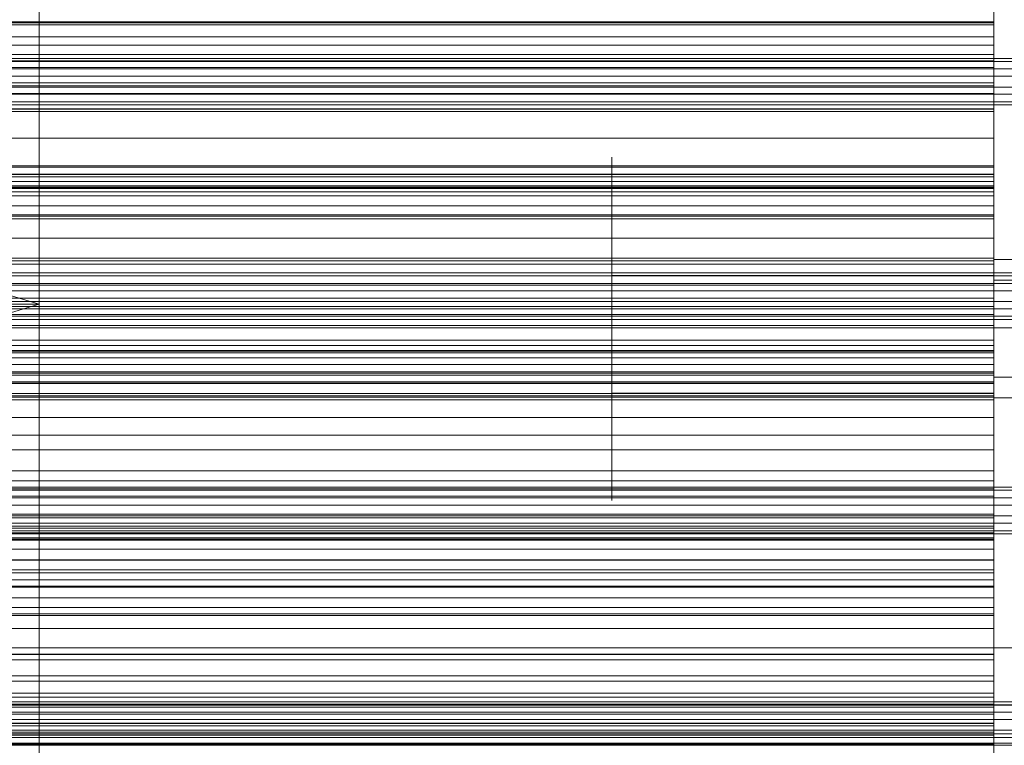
# Model space of a CAD drawing. Header units: millimetres. Extents: x -4738 to 65662, y -68080 to 6847.
# Tile 308 of 656: x 648 to 751, y -34246 to -34170. Entities that reach past the tile are written whole.
import ezdxf

# ---------------------------------------------------------------- set-up
doc = ezdxf.new("R2010")
doc.units = ezdxf.units.MM
for name, color, linetype, lineweight in [('COTAS_O', 1, 'Continuous', 0), ('frontal_briquetadora', 7, 'Continuous', 0), ('frontal_C03', 7, 'Continuous', 0), ('frontal_mezcladora', 7, 'Continuous', 0), ('frontal_secador', 7, 'Continuous', 0)]:
    doc.layers.add(name, color=color, linetype=linetype, lineweight=lineweight)
doc.dimstyles.new('R19_100', dxfattribs={"dimtxt": 250, "dimasz": 150, "dimexe": 150, "dimexo": 80, "dimgap": 100, "dimtad": 1, "dimtih": 1, "dimtoh": 1, "dimdsep": 46, "dimcen": 0.09, "dimadec": 0, "dimazin": 0, "dimtfac": 1, "dimtdec": 4, "dimtofl": 0, "dimtmove": 0, "dimatfit": 3, "dimfxl": 1, "dimtolj": 1, "dimtzin": 0, "dimarcsym": 0})

# ---------------------------------------------------------------- blocks, each defined once
blk = doc.blocks.new('DIM_R31_48')
at = {"layer": 'COTAS_O'}
for p, q in [((-1725, -33700), (-1575, -33655)), ((1725, -33700), (1575, -33655)), ((-1725, -34400), (-1725, -33700)), ((-1725, -33700), (1725, -33700)), ((-1725, -33700), (-1575, -33745)), ((1725, -33700), (1575, -33745)), ((1725, -34400), (1725, -33700))]:
    blk.add_line(p, q, dxfattribs=at)
blk.add_text('3450 O', height=250, dxfattribs=at).set_placement((0, -33600))
blk = doc.blocks.new('DIM_R31_52')
at = {"layer": 'COTAS_O'}
for p, q in [((-650, -34200), (-500, -34155)), ((650, -34200), (500, -34155)), ((-650, -34900), (-650, -34200)), ((-650, -34200), (650, -34200)), ((-650, -34200), (-500, -34245)), ((650, -34200), (500, -34245)), ((650, -34900), (650, -34200))]:
    blk.add_line(p, q, dxfattribs=at)
blk.add_text('1300 O', height=250, dxfattribs=at).set_placement((0, -34100))

msp = doc.modelspace()

# ---------------------------------------------------------------- linework, layer by layer
at = {"layer": 'frontal_briquetadora'}
for p, q in [((750, -34163.517), (750, -34170.544)), ((750, -34163.642), (750, -34170.988)), ((750, -34175.223), (750, -34164.444)), ((750, -34166.627), (750, -34170.875)), ((750, -34166.775), (750, -34177.964)), ((750, -34177.146), (750, -34168.422)), ((750, -34172.006), (750, -34169.27)), ((750, -34174.317), (750, -34169.642)), ((750, -34179.561), (750, -34169.995)), ((550, -34170.441), (750, -34170.441)), ((550, -34170.544), (750, -34170.544)), ((550, -34170.764), (750, -34170.764)), ((750, -34170.441), (750, -34172.896)), ((750, -34170.764), (750, -34170.441)), ((750, -34170.544), (750, -34179.847)), ((750, -34173.853), (750, -34170.764)), ((750, -34170.988), (750, -34174.798)), ((750, -34172.006), (550, -34172.006)), ((750, -34174.538), (750, -34172.006)), ((550, -34172.896), (750, -34172.896)), ((750, -34172.896), (750, -34178.035)), ((550, -34173.853), (750, -34173.853)), ((750, -34174.538), (550, -34174.538)), ((750, -34179.589), (750, -34173.853)), ((750, -34174.798), (750, -34174.317)), ((750, -34176.835), (750, -34174.538)), ((550, -34175.223), (750, -34175.223)), ((750, -34178.573), (750, -34174.763)), ((750, -34174.763), (750, -34175.243)), ((750, -34187.602), (750, -34175.223)), ((750, -34175.243), (750, -34179.919)), ((750, -34176.835), (550, -34176.835)), ((550, -34177.146), (750, -34177.146)), ((750, -34186.389), (750, -34176.835)), ((750, -34178.883), (750, -34177)), ((750, -34178.061), (750, -34177.118)), ((750, -34177.118), (750, -34179.937)), ((750, -34187.891), (750, -34177.146)), ((750, -34179.373), (750, -34177.5)), ((750, -34178.555), (750, -34177.617)), ((750, -34177.617), (750, -34180.422)), ((550, -34177.964), (750, -34177.964)), ((550, -34178.035), (750, -34178.035)), ((750, -34177.964), (750, -34190.647)), ((750, -34178.035), (750, -34185.66)), ((750, -34182.729), (750, -34178.061)), ((750, -34183.199), (750, -34178.555)), ((750, -34185.919), (750, -34178.573)), ((750, -34179.561), (550, -34179.561)), ((550, -34179.589), (750, -34179.589)), ((750, -34184.46), (750, -34178.883)), ((750, -34184.922), (750, -34179.373)), ((750, -34182.626), (750, -34179.561)), ((750, -34187.752), (750, -34179.589)), ((550, -34179.847), (750, -34179.847)), ((750, -34179.847), (750, -34191.067)), ((750, -34179.919), (750, -34187.864)), ((750, -34179.937), (750, -34186.409)), ((750, -34180.422), (750, -34186.861)), ((750, -34185.3), (750, -34181.052)), ((750, -34182.626), (550, -34182.626)), ((750, -34185.525), (750, -34182.626)), ((750, -34190.943), (750, -34182.729)), ((750, -34191.371), (750, -34183.199)), ((710, -34186.688), (710, -34184.61)), ((710, -34184.61), (710, -34184.872)), ((750, -34186.282), (750, -34184.117)), ((750, -34184.117), (750, -34184.39)), ((750, -34184.39), (750, -34187.047)), ((750, -34193.516), (750, -34184.46)), ((750, -34186.688), (750, -34184.61)), ((750, -34184.61), (750, -34184.872)), ((750, -34185.525), (550, -34185.525)), ((550, -34185.66), (750, -34185.66)), ((710, -34184.872), (710, -34187.422)), ((750, -34184.872), (750, -34187.422)), ((750, -34193.932), (750, -34184.922)), ((750, -34192.955), (750, -34185.3)), ((750, -34188.246), (750, -34185.525)), ((750, -34185.66), (750, -34195.479)), ((750, -34186.389), (550, -34186.389)), ((750, -34186.417), (550, -34186.417)), ((750, -34186.682), (550, -34186.682)), ((710, -34190.695), (710, -34186.688)), ((750, -34195.346), (750, -34185.919)), ((750, -34190.456), (750, -34186.282)), ((750, -34186.417), (750, -34186.389)), ((750, -34186.409), (750, -34196.286)), ((750, -34186.682), (750, -34186.417)), ((750, -34187.157), (750, -34186.682)), ((750, -34190.695), (750, -34186.688)), ((750, -34186.861), (750, -34196.687)), ((750, -34187.157), (550, -34187.157)), ((550, -34187.602), (750, -34187.602)), ((550, -34187.752), (750, -34187.752)), ((750, -34187.826), (550, -34187.826)), ((550, -34187.891), (750, -34187.891)), ((710, -34187.422), (710, -34191.756)), ((750, -34187.047), (750, -34191.561)), ((750, -34190.896), (750, -34187.086)), ((750, -34187.086), (750, -34187.567)), ((750, -34187.826), (750, -34187.157)), ((750, -34187.422), (750, -34191.756)), ((750, -34187.567), (750, -34192.242)), ((750, -34201.105), (750, -34187.602)), ((750, -34198.027), (750, -34187.752)), ((750, -34188.675), (750, -34187.826)), ((750, -34187.864), (750, -34197.505)), ((750, -34200.244), (750, -34187.891)), ((750, -34188.246), (550, -34188.246)), ((750, -34188.675), (550, -34188.675)), ((750, -34190.778), (750, -34188.246)), ((750, -34189.695), (750, -34188.675)), ((750, -34189.695), (550, -34189.695)), ((750, -34199.367), (750, -34189.695)), ((550, -34190.647), (750, -34190.647)), ((750, -34190.778), (550, -34190.778)), ((710, -34195.837), (710, -34190.695)), ((710, -34193.118), (710, -34190.801)), ((750, -34192.727), (750, -34190.313)), ((750, -34195.812), (750, -34190.456)), ((750, -34190.647), (750, -34204.338)), ((750, -34195.837), (750, -34190.695)), ((750, -34193.102), (750, -34190.778)), ((750, -34193.118), (750, -34190.801)), ((750, -34198.242), (750, -34190.896)), ((750, -34202.387), (750, -34190.943)), ((550, -34191.067), (750, -34191.067)), ((710, -34191.756), (710, -34197.015)), ((750, -34191.067), (750, -34203.774)), ((750, -34202.757), (750, -34191.371)), ((750, -34191.561), (750, -34197.039)), ((750, -34191.756), (750, -34197.015)), ((750, -34193.102), (550, -34193.102)), ((750, -34192.242), (750, -34200.188)), ((750, -34197.076), (750, -34192.727)), ((750, -34202.5), (750, -34192.955)), ((750, -34195.188), (750, -34193.102)), ((710, -34197.293), (710, -34193.118)), ((750, -34197.293), (750, -34193.118)), ((750, -34205.704), (750, -34193.516)), ((750, -34206.057), (750, -34193.932)), ((520, -34195.812), (750, -34195.812)), ((750, -34195.188), (550, -34195.188)), ((550, -34195.479), (750, -34195.479)), ((750, -34195.837), (710, -34195.837)), ((710, -34201.096), (710, -34195.837)), ((750, -34204.848), (750, -34195.188)), ((764, -34195.346), (750, -34195.346)), ((750, -34204.987), (750, -34195.346)), ((750, -34195.479), (750, -34207.113)), ((750, -34201.29), (750, -34195.812)), ((750, -34201.096), (750, -34195.837)), ((520, -34197.039), (750, -34197.039)), ((710, -34199.011), (710, -34196.933)), ((710, -34196.933), (710, -34197.195)), ((750, -34197.015), (710, -34197.015)), ((710, -34197.015), (710, -34202.157)), ((710, -34197.195), (710, -34199.745)), ((750, -34196.286), (750, -34209.187)), ((750, -34198.605), (750, -34196.441)), ((750, -34196.441), (750, -34196.713)), ((750, -34196.687), (750, -34209.523)), ((750, -34196.713), (750, -34199.37)), ((750, -34199.011), (750, -34196.933)), ((750, -34196.933), (750, -34197.195)), ((750, -34197.015), (750, -34202.157)), ((750, -34197.039), (750, -34202.395)), ((750, -34202.5), (750, -34197.076)), ((750, -34197.195), (750, -34199.745)), ((550, -34198.027), (750, -34198.027)), ((710, -34202.5), (710, -34197.293)), ((750, -34202.5), (750, -34197.293)), ((764, -34197.505), (750, -34197.505)), ((750, -34197.505), (750, -34206.932)), ((750, -34210.021), (750, -34198.027)), ((750, -34207.669), (750, -34198.242)), ((710, -34203.018), (710, -34199.011)), ((750, -34202.779), (750, -34198.605)), ((750, -34203.018), (750, -34199.011)), ((750, -34199.367), (550, -34199.367)), ((550, -34200.244), (750, -34200.244)), ((710, -34199.745), (710, -34204.079)), ((750, -34202.228), (750, -34199.367)), ((750, -34199.37), (750, -34203.885)), ((750, -34199.745), (750, -34204.079)), ((750, -34200.188), (750, -34209.828)), ((750, -34213.731), (750, -34200.244)), ((550, -34201.105), (750, -34201.105)), ((710, -34205.429), (710, -34201.096)), ((750, -34205.429), (750, -34201.096)), ((750, -34208.173), (750, -34201.105)), ((750, -34205.804), (750, -34201.29)), ((750, -34202.228), (550, -34202.228)), ((710, -34202.157), (710, -34206.164)), ((750, -34202.157), (750, -34206.164)), ((750, -34204.919), (750, -34202.228)), ((520, -34202.5), (750, -34202.5)), ((750, -34202.5), (710, -34202.5)), ((710, -34202.5), (710, -34207.707)), ((710, -34208.16), (710, -34203.018)), ((750, -34216.621), (750, -34202.387)), ((750, -34202.395), (750, -34206.569)), ((750, -34202.5), (750, -34207.924)), ((764, -34202.5), (750, -34202.5)), ((750, -34202.5), (750, -34207.707)), ((750, -34202.5), (750, -34212.045)), ((750, -34216.919), (750, -34202.757)), ((750, -34208.136), (750, -34202.779)), ((750, -34208.16), (750, -34203.018)), ((550, -34203.774), (750, -34203.774)), ((550, -34204.338), (750, -34204.338)), ((710, -34204.079), (710, -34209.338)), ((750, -34203.774), (750, -34217.478)), ((750, -34203.885), (750, -34209.362)), ((750, -34204.079), (750, -34209.338)), ((750, -34204.338), (750, -34218.51)), ((750, -34204.848), (550, -34204.848)), ((750, -34204.919), (550, -34204.919)), ((750, -34205.112), (550, -34205.112)), ((710, -34207.98), (710, -34205.429)), ((750, -34205.112), (750, -34204.848)), ((750, -34207.432), (750, -34204.919)), ((750, -34212.932), (750, -34204.987)), ((750, -34205.616), (750, -34205.112)), ((750, -34207.98), (750, -34205.429)), ((750, -34205.616), (550, -34205.616)), ((750, -34206.333), (550, -34206.333)), ((710, -34206.164), (710, -34208.242)), ((750, -34206.333), (750, -34205.616)), ((750, -34220.554), (750, -34205.704)), ((750, -34208.461), (750, -34205.804)), ((750, -34220.832), (750, -34206.057)), ((750, -34206.164), (750, -34208.242)), ((750, -34207.243), (750, -34206.333)), ((550, -34207.113), (750, -34207.113)), ((750, -34207.243), (550, -34207.243)), ((750, -34207.432), (550, -34207.432)), ((750, -34206.569), (750, -34208.734)), ((750, -34206.932), (750, -34214.278)), ((750, -34207.113), (750, -34220.117)), ((750, -34208.336), (750, -34207.243)), ((750, -34209.753), (750, -34207.432)), ((520, -34208.136), (750, -34208.136)), ((550, -34208.173), (750, -34208.173)), ((750, -34208.336), (550, -34208.336)), ((710, -34207.707), (710, -34211.882)), ((710, -34208.242), (710, -34207.98)), ((750, -34208.16), (710, -34208.16)), ((710, -34213.419), (710, -34208.16)), ((764, -34207.669), (750, -34207.669)), ((750, -34217.31), (750, -34207.669)), ((750, -34207.707), (750, -34211.882)), ((750, -34207.924), (750, -34212.273)), ((750, -34208.242), (750, -34207.98)), ((750, -34213.613), (750, -34208.136)), ((750, -34213.419), (750, -34208.16)), ((750, -34215.272), (750, -34208.173)), ((750, -34209.601), (750, -34208.336)), ((750, -34208.734), (750, -34208.461)), ((520, -34209.362), (750, -34209.362)), ((750, -34209.601), (550, -34209.601)), ((750, -34209.338), (710, -34209.338)), ((710, -34209.338), (710, -34214.48)), ((750, -34209.187), (750, -34224.618)), ((750, -34209.338), (750, -34214.48)), ((750, -34209.362), (750, -34214.719)), ((750, -34209.523), (750, -34224.875)), ((750, -34219.355), (750, -34209.601)), ((750, -34209.753), (550, -34209.753)), ((550, -34210.021), (750, -34210.021)), ((750, -34211.863), (750, -34209.753)), ((764, -34209.828), (750, -34209.828)), ((750, -34209.828), (750, -34219.255)), ((750, -34223.272), (750, -34210.021)), ((750, -34211.863), (550, -34211.863)), ((710, -34211.882), (710, -34214.199)), ((750, -34213.734), (750, -34211.863)), ((750, -34211.882), (750, -34214.199)), ((750, -34212.045), (750, -34219.7)), ((750, -34212.273), (750, -34214.687)), ((710, -34217.753), (710, -34213.419)), ((750, -34217.608), (750, -34212.932)), ((750, -34217.753), (750, -34213.419)), ((750, -34218.128), (750, -34213.613)), ((750, -34213.734), (550, -34213.734)), ((710, -34214.48), (710, -34218.487)), ((750, -34227.834), (750, -34213.731)), ((750, -34223.476), (750, -34213.734)), ((750, -34214.278), (750, -34218.089)), ((750, -34214.48), (750, -34218.487)), ((750, -34214.719), (750, -34218.892)), ((550, -34215.272), (750, -34215.272)), ((750, -34222.397), (750, -34215.272)), ((750, -34233.1), (750, -34216.621)), ((550, -34217.478), (750, -34217.478)), ((710, -34220.303), (710, -34217.753)), ((750, -34233.313), (750, -34216.919)), ((750, -34225.255), (750, -34217.31)), ((750, -34217.478), (750, -34224.611)), ((750, -34218.089), (750, -34217.608)), ((750, -34220.303), (750, -34217.753)), ((550, -34218.51), (750, -34218.51)), ((710, -34218.487), (710, -34220.565)), ((750, -34220.784), (750, -34218.128)), ((750, -34218.487), (750, -34220.565)), ((750, -34218.51), (750, -34232.619)), ((750, -34219.355), (550, -34219.355)), ((750, -34218.892), (750, -34221.057)), ((750, -34219.255), (750, -34226.602)), ((750, -34222.005), (750, -34219.355)), ((750, -34219.7), (750, -34223.948)), ((550, -34220.117), (750, -34220.117)), ((710, -34220.565), (710, -34220.303)), ((750, -34220.117), (750, -34233.99)), ((750, -34220.565), (750, -34220.303)), ((750, -34237.497), (750, -34220.554)), ((750, -34221.057), (750, -34220.784)), ((750, -34237.688), (750, -34220.832)), ((750, -34222.005), (550, -34222.005)), ((550, -34222.397), (750, -34222.397)), ((750, -34224.483), (750, -34222.005)), ((750, -34229.547), (750, -34222.397)), ((550, -34223.272), (750, -34223.272)), ((750, -34223.476), (550, -34223.476)), ((750, -34223.976), (550, -34223.976)), ((750, -34237.271), (750, -34223.272)), ((750, -34223.976), (750, -34223.476)), ((750, -34224.718), (750, -34223.976)), ((750, -34224.483), (550, -34224.483)), ((550, -34224.611), (750, -34224.611)), ((750, -34224.718), (550, -34224.718)), ((750, -34226.781), (750, -34224.483)), ((750, -34224.611), (750, -34231.767)), ((750, -34224.618), (750, -34241.985)), ((750, -34225.673), (750, -34224.718)), ((750, -34224.875), (750, -34242.153)), ((750, -34225.673), (550, -34225.673)), ((750, -34229.931), (750, -34225.255)), ((750, -34226.824), (750, -34225.673)), ((750, -34226.781), (550, -34226.781)), ((750, -34226.824), (550, -34226.824)), ((750, -34226.602), (750, -34230.412)), ((750, -34228.885), (750, -34226.781)), ((750, -34228.157), (750, -34226.824)), ((550, -34227.834), (750, -34227.834)), ((750, -34228.157), (550, -34228.157)), ((750, -34242.009), (750, -34227.834)), ((750, -34229.664), (750, -34228.157)), ((750, -34228.885), (550, -34228.885)), ((750, -34230.777), (750, -34228.885)), ((550, -34229.547), (750, -34229.547)), ((750, -34229.664), (550, -34229.664)), ((750, -34236.717), (750, -34229.547)), ((750, -34239.478), (750, -34229.664)), ((750, -34230.412), (750, -34229.931)), ((750, -34230.777), (550, -34230.777)), ((750, -34232.427), (750, -34230.777)), ((550, -34231.767), (750, -34231.767)), ((750, -34231.767), (750, -34238.943)), ((750, -34232.427), (550, -34232.427)), ((550, -34232.619), (750, -34232.619)), ((750, -34242.229), (750, -34232.427)), ((750, -34232.619), (750, -34236.673)), ((750, -34251.188), (750, -34233.1)), ((750, -34251.309), (750, -34233.313)), ((550, -34233.99), (750, -34233.99)), ((750, -34233.99), (750, -34241.171)), ((550, -34236.673), (750, -34236.673)), ((550, -34236.717), (750, -34236.717)), ((550, -34237.271), (750, -34237.271)), ((750, -34236.673), (750, -34240.744)), ((750, -34243.904), (750, -34236.717)), ((750, -34251.479), (750, -34237.271)), ((750, -34255.881), (750, -34237.497)), ((750, -34255.979), (750, -34237.688)), ((550, -34238.943), (750, -34238.943)), ((750, -34239.478), (550, -34239.478)), ((750, -34238.943), (750, -34246.135)), ((750, -34241.909), (750, -34239.478)), ((550, -34240.744), (750, -34240.744)), ((550, -34241.171), (750, -34241.171)), ((750, -34240.744), (750, -34244.831)), ((750, -34241.171), (750, -34248.367)), ((750, -34241.909), (550, -34241.909)), ((550, -34242.009), (750, -34242.009)), ((750, -34242.229), (550, -34242.229)), ((750, -34244.168), (750, -34241.909)), ((750, -34241.985), (750, -34260.62)), ((750, -34246.101), (750, -34242.009)), ((750, -34242.153), (750, -34260.694)), ((750, -34242.963), (750, -34242.229)), ((750, -34242.963), (550, -34242.963)), ((750, -34243.941), (750, -34242.963)), ((550, -34243.904), (750, -34243.904)), ((750, -34243.941), (550, -34243.941)), ((750, -34244.168), (550, -34244.168)), ((750, -34251.105), (750, -34243.904)), ((750, -34245.133), (750, -34243.941)), ((750, -34246.246), (750, -34244.168)), ((550, -34244.831), (750, -34244.831)), ((750, -34245.133), (550, -34245.133)), ((750, -34244.831), (750, -34248.931)), ((750, -34246.52), (750, -34245.133)), ((550, -34246.101), (750, -34246.101)), ((550, -34246.135), (750, -34246.135)), ((750, -34250.205), (750, -34246.101)), ((750, -34246.135), (750, -34253.34))]:
    msp.add_line(p, q, dxfattribs=at)
at = {"layer": 'frontal_C03'}
for p, q in [((1250, -34174.271), (-1250, -34174.271)), ((1250, -34174.587), (-1250, -34174.587)), ((1250, -34175.381), (-1250, -34175.381)), ((-1250, -34176.145), (1250, -34176.145)), ((1250, -34177.268), (-1250, -34177.268)), ((1250, -34178.033), (-1250, -34178.033)), ((1250, -34178.827), (-1250, -34178.827)), ((1250, -34179.143), (-1250, -34179.143)), ((1250, -34196.728), (-1250, -34196.728)), ((1250, -34197.045), (-1250, -34197.045)), ((1250, -34197.839), (-1250, -34197.839)), ((-1250, -34198.603), (1250, -34198.603)), ((1250, -34199.726), (-1250, -34199.726)), ((1250, -34200.49), (-1250, -34200.49)), ((1250, -34201.284), (-1250, -34201.284)), ((1250, -34201.601), (-1250, -34201.601)), ((1250, -34219.186), (-1250, -34219.186)), ((1250, -34219.503), (-1250, -34219.503)), ((1250, -34220.297), (-1250, -34220.297)), ((-1250, -34221.061), (1250, -34221.061)), ((1250, -34222.184), (-1250, -34222.184)), ((1250, -34222.948), (-1250, -34222.948)), ((1250, -34223.742), (-1250, -34223.742)), ((1250, -34224.058), (-1250, -34224.058)), ((1250, -34241.644), (-1250, -34241.644)), ((1250, -34241.96), (-1250, -34241.96)), ((1250, -34242.754), (-1250, -34242.754)), ((-1250, -34243.518), (1250, -34243.518)), ((1250, -34244.641), (-1250, -34244.641)), ((1250, -34245.405), (-1250, -34245.405)), ((1250, -34246.199), (-1250, -34246.199))]:
    msp.add_line(p, q, dxfattribs=at)
at = {"layer": 'frontal_mezcladora'}
for p, q in [((650, -34725), (650, -33700)), ((650, -34760), (650, -33730))]:
    msp.add_line(p, q, dxfattribs=at)
at = {"layer": 'frontal_secador'}
for p, q in [((-1250, -34236), (1250, -34236)), ((-1250, -34242), (1250, -34242)), ((-1250, -34245), (1250, -34245)), ((1250, -34246), (-1250, -34246))]:
    msp.add_line(p, q, dxfattribs=at)

# ---------------------------------------------------------------- dimensions: what is measured, and where the dimension line sits
at = {"layer": 'COTAS_O'}
for p1, p2, picture, middle in [((-1725, -34400), (1725, -34400), 'DIM_R31_48', (0, -33700)), ((-650, -34900), (650, -34900), 'DIM_R31_52', (0, -34200))]:
    dim = msp.add_aligned_dim(p1=p1, p2=p2, distance=700, text='<> O', dimstyle='R19_100', dxfattribs=at)
    dim.commit()
    dim.dimension.update_dxf_attribs({"geometry": picture, "text_midpoint": middle})

doc.saveas('drawing.dxf')
